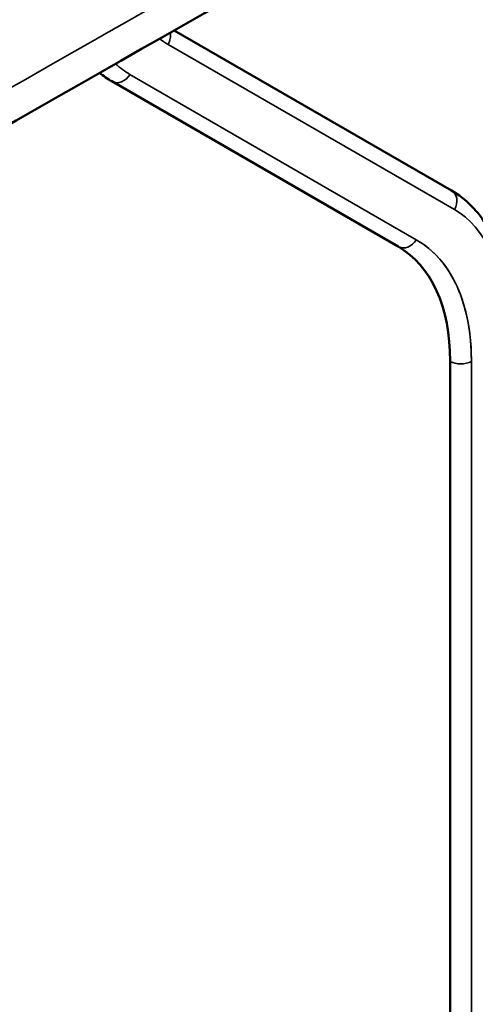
# Model space of a CAD drawing. Header units: millimetres. Extents: x 0 to 14369, y -869 to 2970.
# Tile 506 of 656: x 3653 to 3662, y 1377 to 1396. Entities that reach past the tile are written whole.
import ezdxf

# ---------------------------------------------------------------- set-up
doc = ezdxf.new("R2010")
doc.units = ezdxf.units.MM
doc.header["$LTSCALE"] = 10
doc.layers.add('Sichtbar (ISO)', color=7, linetype='Continuous', lineweight=50)
doc.layers.add('Sichtbar schmal (ISO)', color=7, linetype='Continuous', lineweight=35)

msp = doc.modelspace()

# ---------------------------------------------------------------- linework, layer by layer
at = {"layer": 'Sichtbar (ISO)'}
for p, q in [((3661.88, 1392.934), (3656.354, 1396.125)), ((3656.354, 1396.125), (3661.88, 1392.934)), ((3655.113, 1395.11), (3660.82, 1391.815)), ((3655.113, 1395.11), (3660.82, 1391.815)), ((3661.855, 1389.526), (3661.855, 1364.838))]:
    msp.add_line(p, q, dxfattribs=at)
for centre, major_axis, start_param, end_param in [((-11837.254, 10466.773), (22051.119, 0), 5.48975, 5.493202), ((-11837.254, 10466.404), (-22051.101, 0), 2.348157, 2.351604), ((-11837.254, 10462.435), (22050.881, 0), 5.489741, 5.493198), ((3657.613, 1399.44), (-2.5, -4.33), 5.970896, 5.971312), ((3657.613, 1399.44), (-2.5, -4.33), 6.181329, 6.283185), ((3658.32, 1387.485), (2.5, 4.33), 5.497787, 6.283185)]:
    msp.add_ellipse(centre, major_axis=major_axis, ratio=0.57735, start_param=start_param, end_param=end_param, dxfattribs=at)
for points, knots in [([(3755.258, 1468.152), (3731.687, 1454.543), (3708.063, 1440.963), (3666.134, 1416.962), (3647.85, 1406.531), (3629.534, 1396.117)], [0, 0, 0, 0, 10.000026, 10.000026, 17.708776, 17.708776, 17.708776, 17.708776]), ([(3755.127, 1463.876), (3731.556, 1450.267), (3707.932, 1436.687), (3665.966, 1412.665), (3647.646, 1402.214), (3629.294, 1391.779)], [0, 0, 0, 0, 10.000026, 10.000026, 17.724023, 17.724023, 17.724023, 17.724023]), ([(3661.88, 1392.934), (3662.027, 1392.85), (3662.162, 1392.745), (3662.403, 1392.501), (3662.509, 1392.362), (3662.69, 1392.056), (3662.766, 1391.889), (3662.885, 1391.532), (3662.93, 1391.343), (3662.989, 1390.945), (3663.004, 1390.738), (3663.004, 1390.523)], [5.4977871, 5.4977871, 5.4977871, 5.4977871, 5.6548668, 5.6548668, 5.8119464, 5.8119464, 5.969026, 5.969026, 6.1261057, 6.1261057, 6.2831853, 6.2831853, 6.2831853, 6.2831853]), ([(3661.88, 1392.934), (3662.027, 1392.85), (3662.162, 1392.745), (3662.403, 1392.501), (3662.509, 1392.362), (3662.69, 1392.056), (3662.766, 1391.889), (3662.885, 1391.532), (3662.93, 1391.343), (3662.989, 1390.945), (3663.004, 1390.738), (3663.004, 1390.523)], [5.4977871, 5.4977871, 5.4977871, 5.4977871, 5.6548668, 5.6548668, 5.8119464, 5.8119464, 5.969026, 5.969026, 6.1261057, 6.1261057, 6.2831853, 6.2831853, 6.2831853, 6.2831853])]:
    msp.add_open_spline(points, degree=3, knots=knots, dxfattribs=at)
for points in [[(3689.982, 1422.257), (3669.687, 1410.632), (3649.352, 1399.028), (3628.979, 1387.444)], [(3681.101, 1410.266), (3663.353, 1400.11), (3645.576, 1389.968), (3627.768, 1379.842)]]:
    msp.add_open_spline(points, degree=3, dxfattribs=at)
at = {"layer": 'Sichtbar schmal (ISO)'}
for p, q in [((3661.942, 1392.552), (3656.235, 1395.847)), ((3656.235, 1395.847), (3661.942, 1392.552)), ((3655.475, 1395.247), (3661.182, 1391.952)), ((3661.182, 1391.952), (3655.475, 1395.247)), ((3661.855, 1389.526), (3661.855, 1364.838)), ((3662.28, 1364.838), (3662.28, 1389.526)), ((3662.28, 1389.526), (3662.28, 1364.838))]:
    msp.add_line(p, q, dxfattribs=at)
for centre, major_axis, ratio, start_param, end_param in [((3656.023, 1395.97), (0.15, 0.26), 0.816497, 4.712389, 5.5501), ((3656.023, 1395.97), (-0.15, -0.26), 0.816497, 1.570796, 2.408507), ((3657.825, 1399.317), (-2.35, -4.07), 0.57735, 5.932932, 5.933371), ((3657.825, 1399.317), (-2.35, -4.07), 0.57735, 5.932932, 5.933371), ((3658.885, 1400.437), (-2.65, -4.59), 0.57735, 6.216351, 6.283185), ((3658.885, 1400.437), (-2.65, -4.59), 0.57735, 6.216351, 6.283185), ((3657.613, 1399.44), (-2.5, -4.33), 0.57735, 5.970896, 5.971312), ((3657.825, 1399.317), (-2.35, -4.07), 0.57735, 6.15207, 6.283185), ((3657.825, 1399.317), (-2.35, -4.07), 0.57735, 6.15207, 6.283185), ((3657.613, 1399.44), (-2.5, -4.33), 0.57735, 6.181329, 6.283185), ((3655.263, 1395.37), (-0.15, -0.26), 0.816497, 0, 1.570796), ((3655.263, 1395.37), (-0.15, -0.26), 0.816497, 0, 1.570796), ((3661.73, 1392.675), (0.15, 0.26), 0.816497, 4.712389, 6.283185), ((3661.73, 1392.675), (0.15, 0.26), 0.816497, 4.712389, 6.283185), ((3659.592, 1388.482), (2.35, 4.07), 0.57735, 5.497787, 6.283185), ((3659.592, 1388.482), (2.35, 4.07), 0.57735, 5.497787, 6.283185), ((3660.97, 1392.075), (-0.15, -0.26), 0.816497, 0, 1.570796), ((3660.97, 1392.075), (-0.15, -0.26), 0.816497, 0, 1.570796), ((3658.532, 1387.362), (2.65, 4.59), 0.57735, 5.497787, 6.283185), ((3658.32, 1387.485), (2.5, 4.33), 0.57735, 5.497787, 6.283185), ((3662.067, 1389.648), (0.3, 0), 0.57735, 3.926991, 5.497787), ((3662.067, 1389.648), (-0.3, 0), 0.57735, 0.785398, 2.356194)]:
    msp.add_ellipse(centre, major_axis=major_axis, ratio=ratio, start_param=start_param, end_param=end_param, dxfattribs=at)
for points in [[(3629.092, 1393.021), (3671.197, 1416.924), (3713.136, 1440.934), (3754.907, 1465.05)], [(3628.785, 1388.706), (3670.937, 1412.635), (3712.922, 1436.671), (3754.739, 1460.814)], [(3632.067, 1386.617), (3651.717, 1397.777), (3671.331, 1408.961), (3690.909, 1420.168)], [(3632.399, 1385.988), (3652.049, 1397.148), (3671.663, 1408.336), (3691.24, 1419.544)], [(3681.613, 1411.272), (3663.92, 1401.145), (3646.197, 1391.039), (3628.443, 1380.943)]]:
    msp.add_open_spline(points, degree=3, dxfattribs=at)
for points, knots in [([(3690.085, 1422.466), (3688.915, 1421.796), (3687.745, 1421.126), (3682.338, 1418.03), (3678.1, 1415.605), (3669.27, 1410.557), (3664.679, 1407.934), (3660.081, 1405.31), (3660.077, 1405.308), (3660.067, 1405.302), (3660.061, 1405.299), (3660.045, 1405.289), (3660.034, 1405.284), (3660.004, 1405.266), (3659.984, 1405.255), (3659.925, 1405.221), (3659.886, 1405.199), (3659.769, 1405.132), (3659.691, 1405.088), (3654.395, 1402.066), (3649.175, 1399.089), (3639.945, 1393.832), (3635.936, 1391.55), (3630.978, 1388.73), (3630.031, 1388.191), (3629.083, 1387.654)], [-8.275835, -8.275835, -8.275835, -8.275835, -7.769944, -7.769944, -5.937874, -5.937874, -3.954895, -3.954895, -3.95308, -3.95308, -3.950539, -3.950539, -3.946137, -3.946137, -3.9378, -3.9378, -3.921261, -3.921261, -3.888341, -3.888341, -1.688204, -1.688204, 0, 0, 0.398889, 0.398889, 0.398889, 0.398889]), ([(3662.28, 1389.526), (3662.28, 1389.912), (3662.237, 1390.258), (3662.152, 1390.572), (3662.067, 1390.886), (3661.94, 1391.168), (3661.777, 1391.4), (3661.615, 1391.632), (3661.417, 1391.814), (3661.182, 1391.952)], [0, 0, 0, 0, 0.333333, 0.333333, 0.333333, 0.666667, 0.666667, 0.666667, 1, 1, 1, 1])]:
    msp.add_open_spline(points, degree=3, knots=knots, dxfattribs=at)

doc.saveas('drawing.dxf')
